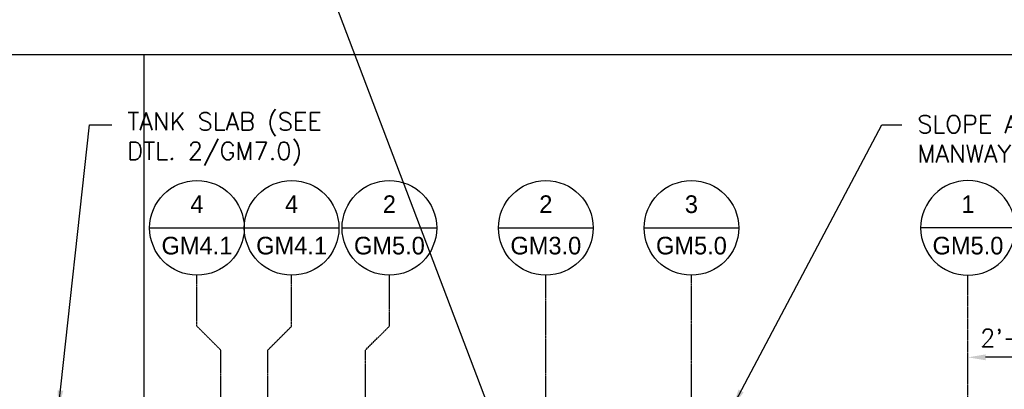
# Model space of a CAD drawing. Extents: x -169 to 7270, y -140 to 2984.
# Tile 636 of 656: x 6661 to 6996, y 990 to 1116. Entities that reach past the tile are written whole.
import ezdxf
from ezdxf.enums import TextEntityAlignment as Align

# ---------------------------------------------------------------- set-up
doc = ezdxf.new("R2010")
doc.units = 0
doc.header["$MEASUREMENT"] = 0
doc.header["$PDSIZE"] = 1
doc.linetypes.add('CENTER1', pattern=[0.6625, 0.5, -0.075, 0.0125, -0.075])
doc.layers.get('0').update_dxf_attribs({"color": 255, "linetype": 'CONTINUOUS'})
doc.layers.get('DEFPOINTS').update_dxf_attribs({"linetype": 'CONTINUOUS'})
for name, color, linetype in [('CENTERLINE', 3, 'CENTER1'), ('DIM', 3, 'CONTINUOUS'), ('FREEZE-OUTLINE-TITLES', 60, 'CONTINUOUS'), ('TAG', 3, 'CONTINUOUS'), ('TEXT', 3, 'CONTINUOUS')]:
    doc.layers.add(name, color=color, linetype=linetype)
doc.layers.add('FREEZE-LINES', color=8, linetype='CONTINUOUS', plot=False)
doc.styles.add('SIMPFRAC', font='simpfrac')
doc.styles.add('SIMPLEX', font='simplex')
doc.dimstyles.new('DIM64', dxfattribs={"dimscale": 64, "dimtxt": 0.09375, "dimasz": 0.09375, "dimexe": 0.0625, "dimexo": 0.0625, "dimgap": 0.046875, "dimtad": 1, "dimdec": 4, "dimzin": 3, "dimdsep": 46, "dimlunit": 4, "dimtxsty": 'SIMPLEX', "dimcen": 0, "dimclrd": 256, "dimclre": 256, "dimclrt": 256, "dimadec": 0, "dimazin": 0, "dimtfac": 1, "dimtdec": 4, "dimtmove": 0, "dimatfit": 3, "dimfxl": 1, "dimfrac": 2, "dimtolj": 1, "dimtzin": 0, "dimarcsym": 0})

# ---------------------------------------------------------------- blocks, each defined once
blk = doc.blocks.new('*D73')
at = {"layer": 'DEFPOINTS', "color": 0, "transparency": 16777216}
for p in [(6983.69, 1001.26), (6983.69, 1001.26), (7015.69, 984.01)]:
    blk.add_point(p, dxfattribs=at)
at = {"layer": 'DIM', "lineweight": -2, "transparency": 16777216}
for p, q in [((7015.69, 988.01), (7015.69, 1005.26)), ((7009.69, 1001.26), (6989.69, 1001.26))]:
    blk.add_line(p, q, dxfattribs=at)
at = {"layer": 'DIM', "transparency": 16777216}
for points in [[(6989.69, 1002.26), (6989.69, 1000.26), (6983.69, 1001.26)], [(7009.69, 1002.26), (7009.69, 1000.26), (7015.69, 1001.26)]]:
    blk.add_solid(points, dxfattribs=at)
at = {"layer": 'DIM', "transparency": 16777216, "insert": (6999.69, 1007.83), "char_height": 6, "attachment_point": 5, "style": 'SIMPLEX'}
blk.add_mtext('\\A1;2\'-8"', dxfattribs=at)
blk = doc.blocks.new('KEY-DETAIL')
blk.add_line((-0.1911, 0), (0.1911, 0))
blk.add_circle((0, 0), 0.1911)
at = {"style": 'SIMPFRAC'}
for tag, p in [('DETAIL', (0, 0.1314)), ('SHEET', (0, -0.0358))]:
    blk.add_attdef(tag, text='', height=0.0781, dxfattribs=at).set_placement(p, align=Align.TOP_CENTER)

msp = doc.modelspace()

# ---------------------------------------------------------------- linework, layer by layer
msp.add_line((7227.06711, -85.74757), (6073.81621, 2951.61634))
at = {"layer": 'CENTERLINE'}
for p, q in [((6840.2014, 985.51471), (6840.2014, 1029.15474)), ((6889.69358, 985.01471), (6889.69358, 1029.15474))]:
    msp.add_line(p, q, dxfattribs=at)
at = {"layer": 'CENTERLINE', "flags": 128}
for points in [[(6729.70044, 986.42659), (6729.70044, 1003.74617), (6721.61145, 1011.83516), (6721.61145, 1029.15474)], [(6745.70045, 986.42659), (6745.70045, 1003.74617), (6753.78944, 1011.83516), (6753.78944, 1029.15474)], [(6778.93803, 985.01471), (6778.93803, 1003.74617), (6787.02702, 1011.83516), (6787.02702, 1029.15474)]]:
    msp.add_lwpolyline(points, dxfattribs=at)
at = {"layer": 'CENTERLINE', "linetype": 'CENTER1', "ltscale": 0.5}
msp.add_lwpolyline([(6983.69428, 985.01471), (6983.69428, 1029.15474)], dxfattribs=at)
at = {"layer": 'FREEZE-LINES', "color": 8, "linetype": 'CENTER1'}
for p in [(6703.69428, 564.00736), (6703.69428, 15.91172)]:
    msp.add_line(p, (6703.69428, 1104.00736), dxfattribs=at)
at = {"layer": 'FREEZE-OUTLINE-TITLES', "linetype": 'Continuous'}
msp.add_lwpolyline([(7225.69428, 1104.01471), (6181.69428, 1104.01471), (6181.69428, 564.00736), (7225.69428, 564.00736)], close=True, dxfattribs=at)

# ---------------------------------------------------------------- block references
at = {"layer": 'TAG'}
ref = msp.add_blockref('KEY-DETAIL', (6721.61145, 1045.24373), dxfattribs=dict(at, xscale=84.17985725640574, yscale=84.17985725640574, zscale=84.17985725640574))
ref.add_attrib('SHEET', 'GM4.1', dxfattribs={"height": 6, "style": 'SIMPFRAC'}).set_placement((6721.61145, 1042.22704), align=Align.TOP_CENTER)
ref.add_attrib('DETAIL', '4', dxfattribs={"layer": '0', "height": 6, "style": 'SIMPFRAC'}).set_placement((6721.61145, 1056.30491), align=Align.TOP_CENTER)
ref = msp.add_blockref('KEY-DETAIL', (6753.78944, 1045.24373), dxfattribs=dict(at, xscale=84.17985725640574, yscale=84.17985725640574, zscale=84.17985725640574))
ref.add_attrib('SHEET', 'GM4.1', dxfattribs={"height": 6, "style": 'SIMPFRAC'}).set_placement((6753.78944, 1042.22704), align=Align.TOP_CENTER)
ref.add_attrib('DETAIL', '4', dxfattribs={"layer": '0', "height": 6, "style": 'SIMPFRAC'}).set_placement((6753.78944, 1056.30491), align=Align.TOP_CENTER)
ref = msp.add_blockref('KEY-DETAIL', (6787.02702, 1045.24373), dxfattribs=dict(at, xscale=84.17985725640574, yscale=84.17985725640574, zscale=84.17985725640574))
ref.add_attrib('SHEET', 'GM5.0', dxfattribs={"height": 6, "style": 'SIMPFRAC'}).set_placement((6787.02702, 1042.22704), align=Align.TOP_CENTER)
ref.add_attrib('DETAIL', '2', dxfattribs={"layer": '0', "height": 6, "style": 'SIMPFRAC'}).set_placement((6787.02702, 1056.30491), align=Align.TOP_CENTER)
ref = msp.add_blockref('KEY-DETAIL', (6840.2014, 1045.24373), dxfattribs=dict(at, xscale=84.17985725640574, yscale=84.17985725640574, zscale=84.17985725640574))
ref.add_attrib('SHEET', 'GM3.0', dxfattribs={"height": 6, "style": 'SIMPFRAC'}).set_placement((6840.2014, 1042.22704), align=Align.TOP_CENTER)
ref.add_attrib('DETAIL', '2', dxfattribs={"layer": '0', "height": 6, "style": 'SIMPFRAC'}).set_placement((6840.2014, 1056.30491), align=Align.TOP_CENTER)
ref = msp.add_blockref('KEY-DETAIL', (6889.69358, 1045.24373), dxfattribs=dict(at, xscale=84.17985725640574, yscale=84.17985725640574, zscale=84.17985725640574))
ref.add_attrib('SHEET', 'GM5.0', dxfattribs={"height": 6, "style": 'SIMPFRAC'}).set_placement((6889.69358, 1042.22704), align=Align.TOP_CENTER)
ref.add_attrib('DETAIL', '3', dxfattribs={"layer": '0', "height": 6, "style": 'SIMPFRAC'}).set_placement((6889.69358, 1056.30491), align=Align.TOP_CENTER)
ref = msp.add_blockref('KEY-DETAIL', (6983.69428, 1045.24373), dxfattribs=dict(at, xscale=-84.17985725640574, yscale=84.17985725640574, zscale=84.17985725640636))
ref.add_attrib('SHEET', 'GM5.0', dxfattribs={"height": 6, "style": 'SIMPFRAC'}).set_placement((6983.69428, 1042.22704), align=Align.TOP_CENTER)
ref.add_attrib('DETAIL', '1', dxfattribs={"layer": '0', "height": 6, "style": 'SIMPFRAC'}).set_placement((6983.69428, 1056.30491), align=Align.TOP_CENTER)

# ---------------------------------------------------------------- texts
at = {"layer": 'TEXT', "char_height": 6, "attachment_point": 1, "style": 'SIMPLEX'}
for s, insert, width in [('TANK SLAB (SEE DTL. 2/GM7.0)', (6697.93659, 1084.4339), 89.508234), ('SLOPE AROUND ALL MANWAYS (SEE DETAILS)', (6966.49432, 1083.49691), 114.296875)]:
    msp.add_mtext(s, dxfattribs=dict(at, insert=insert, width=width))

# ---------------------------------------------------------------- dimensions: what is measured, and where the dimension line sits
at = {"layer": 'DIM'}
dim = msp.add_linear_dim(base=(6983.69428, 1001.26161), p1=(7015.69428, 984.01471), p2=(6983.69428, 1001.26161), angle=180, dimstyle='DIM64', override={"dimse2": 1}, dxfattribs=at)
dim.commit()
dim.dimension.update_dxf_attribs({"geometry": '*D73', "text_midpoint": (6999.69428, 1007.83304)})

# ---------------------------------------------------------------- leaders
at = {"layer": 'TEXT'}
for points in [[(6674.54634, 984.01471), (6685.12362, 1080.23882), (6692.62409, 1080.23882)], [(6903.75678, 984.51471), (6954.41816, 1080.23428), (6961.18182, 1080.23428)]]:
    msp.add_leader(points, dimstyle='DIM64', dxfattribs=at)

doc.saveas('drawing.dxf')
